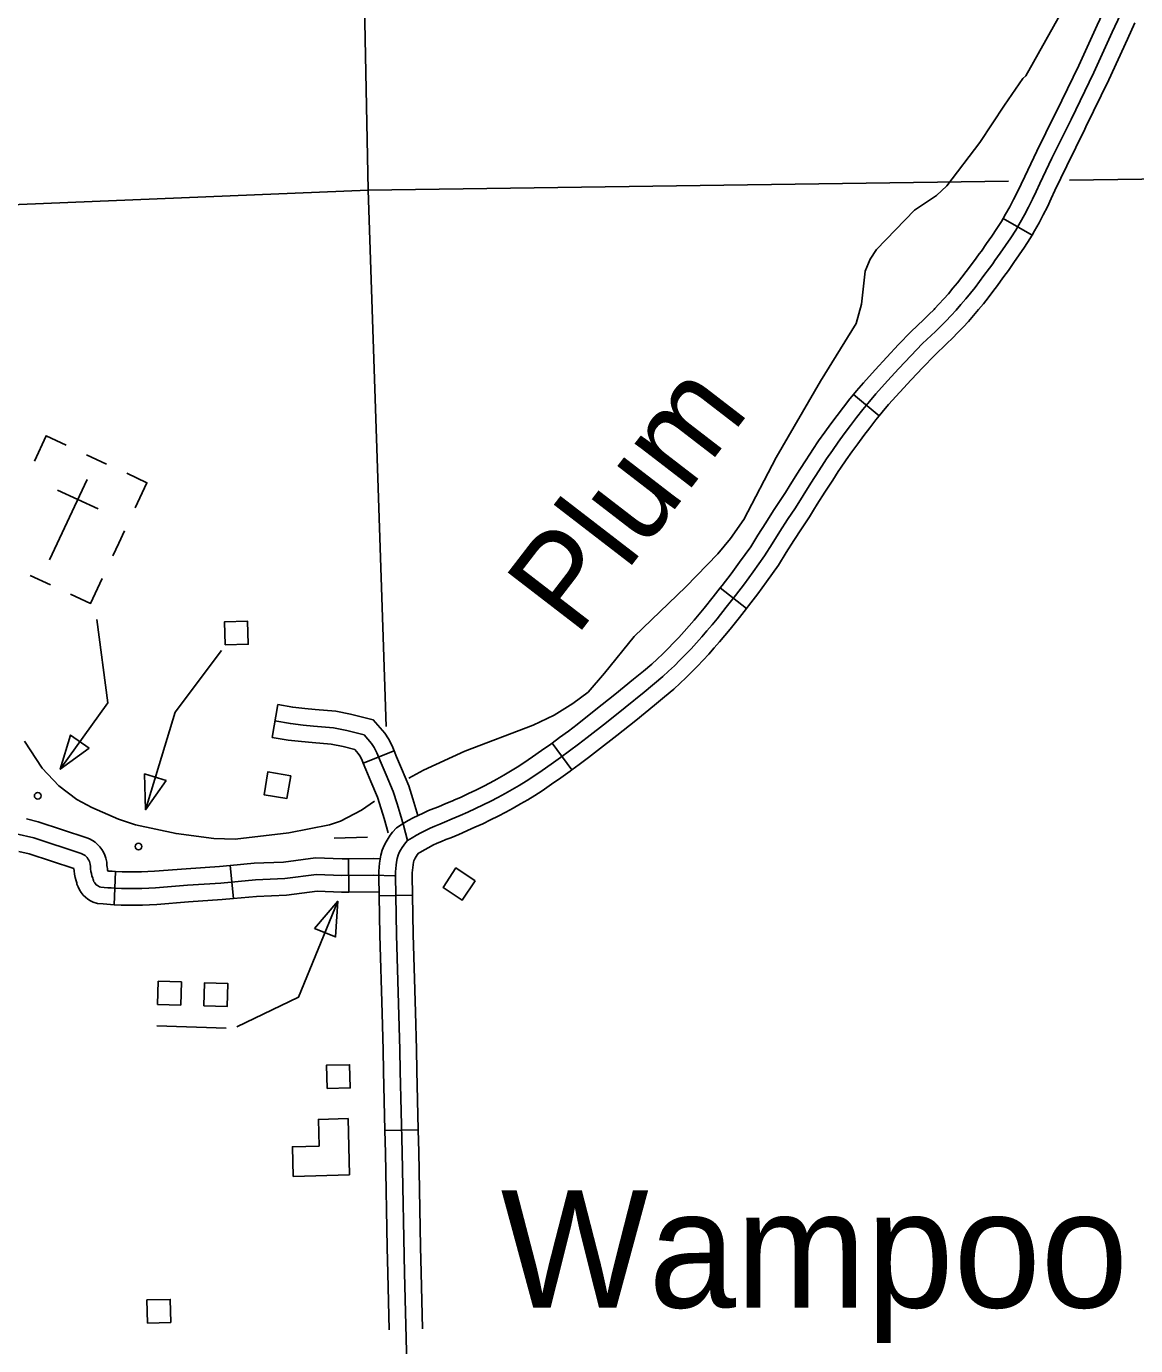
# Model space of a CAD drawing. Extents: x -19 to 366, y -4 to 359.
# Drawn here: x 166.008 to 166.954, y 178.07 to 179.195 of the extents above; entities that cross this region are included whole.
import ezdxf

# ---------------------------------------------------------------- set-up
doc = ezdxf.new("R2010")
doc.units = 0
for name, color, linetype in [('10', 7, 'Continuous'), ('21', 7, 'Continuous'), ('60', 7, 'Continuous'), ('R_Axis Annot', 7, 'Continuous'), ('R_Horz Alg Annot', 7, 'Continuous'), ('R_ROW', 7, 'Continuous'), ('R_ROW Annot', 7, 'Continuous'), ('R_Temp Easement', 7, 'Continuous'), ('Sheet Fence', 7, 'Continuous'), ('T_Indications', 7, 'Continuous')]:
    doc.layers.add(name, color=color, linetype=linetype)

msp = doc.modelspace()

# ---------------------------------------------------------------- linework, layer by layer
at = {"layer": '10'}
msp.add_lwpolyline([(166.2834, 178.2152), (166.282, 178.2633), (166.2567, 178.2626), (166.2573, 178.2398), (166.2346, 178.2392), (166.2353, 178.2139)], close=True, dxfattribs=at)
at = {"layer": '21'}
for points in [[(166.1771, 178.6672), (166.1766, 178.6869), (166.1963, 178.6875), (166.1969, 178.6678)], [(166.127, 178.5516), (166.1085, 178.5573), (166.1093, 178.5267)], [(166.2331, 178.5557), (166.2299, 178.5363), (166.2104, 178.5395), (166.2136, 178.5589)], [(166.3905, 178.466), (166.3795, 178.4496), (166.3631, 178.4605), (166.374, 178.477)], [(166.2535, 178.4255), (166.2714, 178.4182), (166.2733, 178.4487)], [(166.1195, 178.3607), (166.1201, 178.3804), (166.1399, 178.3798), (166.1393, 178.3601)], [(166.159, 178.3594), (166.1597, 178.3791), (166.1794, 178.3785), (166.1788, 178.3588)], [(166.2641, 178.289), (166.2636, 178.3087), (166.2833, 178.3092), (166.2839, 178.2895)], [(166.111, 178.0889), (166.1105, 178.1086), (166.1303, 178.1091), (166.1308, 178.0894)]]:
    msp.add_lwpolyline(points, close=True, dxfattribs=at)
for points in [[(166.1093, 178.5267), (166.1347, 178.6098), (166.1741, 178.6625)], [(166.2703, 178.5024), (166.2986, 178.5034)], [(166.1873, 178.3414), (166.2399, 178.3667), (166.2733, 178.4487)], [(166.1189, 178.3423), (166.1782, 178.3403)]]:
    msp.add_lwpolyline(points, dxfattribs=at)
msp.add_circle((166.1033, 178.4953), 0.00284, dxfattribs=at)
at = {"layer": '60'}
for p, q in [((166.0761, 178.8215), (166.059, 178.8295)), ((166.0594, 178.8084), (166.0275, 178.7397)), ((166.0343, 178.7992), (166.0688, 178.7832)), ((166.0435, 178.7741), (166.0435, 178.7741)), ((166.0435, 178.7741), (166.0435, 178.7741)), ((166.0864, 178.7541), (166.0913, 178.7647)), ((166.0864, 178.7541), (166.0813, 178.7432)), ((166.011, 178.7265), (166.0281, 178.7185))]:
    msp.add_line(p, q, dxfattribs=at)
for points in [[(166.0417, 178.8376), (166.0245, 178.8456), (166.0145, 178.8241)], [(166.0932, 178.8136), (166.1104, 178.8056), (166.1004, 178.7841)], [(166.0724, 178.724), (166.0624, 178.7026), (166.0452, 178.7106)], [(166.0365, 178.5612), (166.077, 178.6179), (166.0678, 178.6888)]]:
    msp.add_lwpolyline(points, dxfattribs=at)
msp.add_lwpolyline([(166.0612, 178.5791), (166.0454, 178.5904), (166.0365, 178.5612)], close=True, dxfattribs=at)
msp.add_circle((166.0173, 178.5386), 0.00284, dxfattribs=at)
at = {"layer": 'R_Axis Annot'}
for points in [[(166.2946, 179.2848), (166.2992, 179.0552)], [(166.8976, 179.0636), (167.3293, 179.0697)], [(166.2992, 179.0552), (166.8455, 179.0629)], [(165.2881, 179.0136), (166.2992, 179.0552)], [(166.2992, 179.0552), (166.3145, 178.5976)]]:
    msp.add_lwpolyline(points, dxfattribs=at)
at = {"layer": 'R_ROW'}
for p, q in [((166.8409, 179.031), (166.8655, 179.0167)), ((166.8031, 178.9346), (166.8031, 178.9346)), ((166.7352, 178.8627), (166.7133, 178.8807)), ((166.5996, 178.7159), (166.622, 178.6984)), ((166.4729, 178.5606), (166.4561, 178.5835)), ((166.3086, 178.4532), (166.337, 178.4537)), ((166.3419, 178.2538), (166.3135, 178.2532))]:
    msp.add_line(p, q, dxfattribs=at)
for points in [[(166.8721, 179.0608), (166.8825, 179.0823), (166.8988, 179.1153), (166.9182, 179.1554), (166.934, 179.1899), (166.9457, 179.2153)], [(166.8851, 179.1196), (166.886, 179.1215), (166.9054, 179.1614), (166.9211, 179.1958), (166.9275, 179.2097)], [(166.9105, 179.1071), (166.9115, 179.109), (166.9311, 179.1493), (166.9469, 179.1839), (166.9533, 179.1979)], [(166.8409, 179.031), (166.843, 179.0345), (166.8465, 179.0408), (166.8498, 179.0472), (166.8531, 179.0536), (166.8562, 179.0601), (166.8593, 179.0669), (166.8697, 179.0885), (166.8851, 179.1196)], [(166.8655, 179.0167), (166.8677, 179.0205), (166.8715, 179.0273), (166.8751, 179.0341), (166.8786, 179.041), (166.8819, 179.048), (166.885, 179.0548), (166.8952, 179.076), (166.9105, 179.1071)], [(166.3327, 178.5004), (166.3366, 178.5028), (166.3404, 178.505), (166.3442, 178.5071), (166.3482, 178.5091), (166.3521, 178.511), (166.3562, 178.5128), (166.3602, 178.5144), (166.3644, 178.516), (166.371, 178.5188), (166.3777, 178.5217), (166.3843, 178.5246), (166.3908, 178.5277), (166.3973, 178.5308), (166.4038, 178.534), (166.4099, 178.5372), (166.416, 178.5405), (166.422, 178.5439), (166.428, 178.5474), (166.4339, 178.551), (166.4397, 178.5547), (166.4476, 178.5601), (166.4554, 178.5656), (166.4632, 178.5711), (166.4709, 178.5768), (166.4786, 178.5825), (166.4861, 178.5883), (166.5024, 178.6011), (166.5185, 178.614), (166.5346, 178.627), (166.5505, 178.6402), (166.5555, 178.6448), (166.5604, 178.6495), (166.5652, 178.6543), (166.5699, 178.6591), (166.5746, 178.664), (166.5792, 178.669), (166.5838, 178.6741), (166.5882, 178.6792), (166.5926, 178.6844), (166.5969, 178.6896), (166.6047, 178.6995), (166.6125, 178.7094), (166.6201, 178.7194), (166.6276, 178.7295), (166.6373, 178.7431), (166.6437, 178.7535), (166.6503, 178.7639), (166.6569, 178.7741), (166.6638, 178.7843), (166.6703, 178.7948), (166.6769, 178.8052), (166.6836, 178.8156), (166.6883, 178.8229), (166.6903, 178.826), (166.6952, 178.8332), (166.7002, 178.8403), (166.7054, 178.8474), (166.7106, 178.8543), (166.7159, 178.8612), (166.7213, 178.8681), (166.7268, 178.8748), (166.7324, 178.8815), (166.7421, 178.8924), (166.752, 178.9031), (166.762, 178.9137), (166.7721, 178.9242), (166.7831, 178.9346), (166.7876, 178.939), (166.7921, 178.9435), (166.7964, 178.9481), (166.8007, 178.9527), (166.8049, 178.9575), (166.809, 178.9623), (166.813, 178.9672), (166.817, 178.9721), (166.8208, 178.9771), (166.8245, 178.9822), (166.8292, 178.9886), (166.832, 178.9924), (166.8339, 178.995), (166.8384, 179.0014), (166.8429, 179.0079), (166.8473, 179.0144), (166.8516, 179.021), (166.8554, 179.0275), (166.859, 179.034), (166.8625, 179.0406), (166.8658, 179.0473), (166.8691, 179.054), (166.8721, 179.0608)], [(166.7826, 178.9542), (166.786, 178.9578), (166.7902, 178.9623), (166.7942, 178.9668), (166.7981, 178.9714), (166.802, 178.9761), (166.8057, 178.9809), (166.8094, 178.9857), (166.8131, 178.9907), (166.8178, 178.997), (166.8205, 179.0008), (166.8223, 179.0032), (166.8268, 179.0095), (166.8311, 179.0159), (166.8355, 179.0223), (166.8395, 179.0285), (166.8409, 179.031)], [(166.8655, 179.0167), (166.8637, 179.0136), (166.8591, 179.0066), (166.8546, 178.9999), (166.8501, 178.9933), (166.8454, 178.9867), (166.8435, 178.9841), (166.8407, 178.9802), (166.836, 178.9738), (166.8322, 178.9686), (166.8282, 178.9634), (166.8241, 178.9582), (166.8199, 178.9532), (166.8156, 178.9481), (166.8112, 178.9432), (166.8068, 178.9384), (166.8031, 178.9346)], [(166.7133, 178.8807), (166.7159, 178.8839), (166.7217, 178.8908), (166.7316, 178.9019), (166.7416, 178.9128), (166.7517, 178.9235), (166.7621, 178.9343), (166.7732, 178.9448), (166.7776, 178.9491), (166.7819, 178.9534), (166.7826, 178.9542)], [(166.8031, 178.9346), (166.8022, 178.9336), (166.7976, 178.9289), (166.7929, 178.9244), (166.7822, 178.9141), (166.7723, 178.9039), (166.7624, 178.8934), (166.7527, 178.8828), (166.7432, 178.8722), (166.7377, 178.8657), (166.7352, 178.8627)], [(166.6551, 178.7972), (166.6582, 178.8023), (166.6649, 178.8129), (166.6716, 178.8234), (166.6764, 178.8307), (166.6785, 178.8339), (166.6835, 178.8413), (166.6887, 178.8486), (166.6939, 178.8558), (166.6992, 178.8629), (166.7047, 178.87), (166.7102, 178.877), (166.7133, 178.8807)], [(166.6792, 178.7822), (166.6823, 178.7873), (166.6888, 178.7976), (166.6955, 178.8079), (166.7002, 178.8151), (166.7021, 178.8181), (166.7069, 178.8251), (166.7118, 178.832), (166.7168, 178.8389), (166.7219, 178.8458), (166.7271, 178.8525), (166.7323, 178.8591), (166.7352, 178.8627)], [(166.5996, 178.7159), (166.6013, 178.718), (166.6088, 178.7279), (166.6161, 178.7379), (166.6255, 178.7509), (166.6317, 178.761), (166.6383, 178.7715), (166.6451, 178.7819), (166.6518, 178.792), (166.6551, 178.7972)], [(166.622, 178.6984), (166.6237, 178.7007), (166.6315, 178.7108), (166.6391, 178.7211), (166.6492, 178.7352), (166.6558, 178.746), (166.6622, 178.7562), (166.6688, 178.7663), (166.6757, 178.7766), (166.6792, 178.7822)], [(166.534, 178.6449), (166.5412, 178.6509), (166.5457, 178.6551), (166.5505, 178.6597), (166.5551, 178.6643), (166.5597, 178.669), (166.5643, 178.6737), (166.5687, 178.6786), (166.5731, 178.6834), (166.5774, 178.6884), (166.5816, 178.6935), (166.5858, 178.6986), (166.5936, 178.7083), (166.5996, 178.7159)], [(166.622, 178.6984), (166.6159, 178.6906), (166.6079, 178.6807), (166.6035, 178.6753), (166.599, 178.67), (166.5944, 178.6647), (166.5898, 178.6595), (166.585, 178.6543), (166.5802, 178.6492), (166.5753, 178.6442), (166.5703, 178.6393), (166.5653, 178.6345), (166.5599, 178.6295), (166.552, 178.623)], [(166.4561, 178.5835), (166.4624, 178.5882), (166.47, 178.5938), (166.4774, 178.5995), (166.4935, 178.6122), (166.5096, 178.6251), (166.5256, 178.638), (166.534, 178.6449)], [(166.552, 178.623), (166.5436, 178.616), (166.5274, 178.6029), (166.5112, 178.59), (166.4948, 178.5771), (166.4871, 178.5712), (166.4793, 178.5654), (166.4729, 178.5606)], [(166.3724, 178.5349), (166.3784, 178.5375), (166.3847, 178.5405), (166.3911, 178.5435), (166.3974, 178.5466), (166.4033, 178.5497), (166.4091, 178.5529), (166.4149, 178.5562), (166.4207, 178.5596), (166.4264, 178.563), (166.4319, 178.5666), (166.4395, 178.5718), (166.4472, 178.5772), (166.4549, 178.5826), (166.4561, 178.5835)], [(166.384, 178.5089), (166.3902, 178.5117), (166.3969, 178.5148), (166.4035, 178.518), (166.4102, 178.5213), (166.4166, 178.5246), (166.4229, 178.5281), (166.4291, 178.5316), (166.4353, 178.5352), (166.4414, 178.5389), (166.4475, 178.5428), (166.4557, 178.5484), (166.4636, 178.554), (166.4715, 178.5596), (166.4729, 178.5606)], [(166.3086, 178.4532), (166.3083, 178.47), (166.3082, 178.4708), (166.3084, 178.4744), (166.3086, 178.4778), (166.309, 178.4811), (166.3095, 178.4845), (166.3101, 178.4878), (166.3111, 178.4923), (166.3129, 178.4963), (166.3145, 178.4992), (166.3162, 178.5021), (166.3181, 178.5049), (166.3201, 178.5075), (166.3234, 178.5113), (166.3292, 178.515), (166.3334, 178.5174), (166.3376, 178.5197), (166.3419, 178.5219), (166.3462, 178.5239), (166.3506, 178.5259), (166.3551, 178.5277), (166.3591, 178.5292), (166.3655, 178.5319), (166.3719, 178.5347), (166.3724, 178.5349)], [(166.337, 178.4537), (166.3367, 178.4707), (166.3367, 178.4707), (166.3367, 178.4728), (166.3369, 178.4751), (166.3372, 178.4775), (166.3375, 178.4798), (166.338, 178.4821), (166.3382, 178.4832), (166.3385, 178.4838), (166.3393, 178.4854), (166.3402, 178.4868), (166.3411, 178.4882), (166.3421, 178.4896), (166.3439, 178.4906), (166.3473, 178.4926), (166.3509, 178.4946), (166.3544, 178.4964), (166.358, 178.4981), (166.3617, 178.4997), (166.3654, 178.5012), (166.3696, 178.5028), (166.3766, 178.5057), (166.3834, 178.5087), (166.384, 178.5089)], [(166.3225, 178.4703), (166.3224, 178.4708), (166.3226, 178.4736), (166.3228, 178.4765), (166.3231, 178.4793), (166.3235, 178.4821), (166.324, 178.485), (166.3247, 178.4878), (166.3257, 178.4901), (166.3269, 178.4923), (166.3282, 178.4945), (166.3296, 178.4965), (166.3311, 178.4985), (166.3327, 178.5004)], [(166.3266, 178.3039), (166.3263, 178.3219), (166.3234, 178.4199), (166.3225, 178.4703)], [(166.3112, 178.3531), (166.3092, 178.4196), (166.3086, 178.4532)], [(166.337, 178.4537), (166.3376, 178.4202), (166.3396, 178.3539)], [(166.3135, 178.2532), (166.3124, 178.3037), (166.3121, 178.3216), (166.3112, 178.3531)], [(166.3396, 178.3539), (166.3405, 178.3223), (166.3408, 178.3042), (166.3419, 178.2538)], [(166.3321, 178.0535), (166.3301, 178.1317), (166.3281, 178.2345), (166.3266, 178.3039)], [(166.3154, 178.1532), (166.3139, 178.2342), (166.3135, 178.2532)], [(166.3438, 178.1538), (166.3423, 178.2348), (166.3419, 178.2538)], [(166.3171, 178.0831), (166.3159, 178.1314), (166.3154, 178.1532)], [(166.3455, 178.0839), (166.3443, 178.132), (166.3438, 178.1538)]]:
    msp.add_lwpolyline(points, dxfattribs=at)
at = {"layer": 'R_ROW Annot'}
for p, q in [((166.2172, 178.5884), (166.2222, 178.6164)), ((166.295, 178.5663), (166.3214, 178.5768)), ((166.2827, 178.4565), (166.2824, 178.4849)), ((166.1842, 178.4509), (166.1816, 178.4791))]:
    msp.add_line(p, q, dxfattribs=at)
for points in [[(166.2222, 178.6164), (166.2349, 178.6141), (166.2451, 178.6131), (166.254, 178.6123), (166.2715, 178.6107), (166.2841, 178.6082), (166.3035, 178.6033), (166.3134, 178.5919), (166.3165, 178.5872), (166.3197, 178.5812), (166.3214, 178.5768)], [(166.2197, 178.6024), (166.2329, 178.6001), (166.2438, 178.5989), (166.2527, 178.5981), (166.2695, 178.5966), (166.281, 178.5944), (166.2957, 178.5906)], [(166.2172, 178.5884), (166.231, 178.586), (166.2424, 178.5848), (166.2515, 178.584), (166.2675, 178.5825), (166.2778, 178.5805), (166.2878, 178.578), (166.2908, 178.5746), (166.2921, 178.5726), (166.2938, 178.5694), (166.295, 178.5663)], [(166.2957, 178.5906), (166.3021, 178.5832), (166.3043, 178.5799), (166.3067, 178.5753), (166.3102, 178.5665), (166.3146, 178.5564), (166.3206, 178.5423), (166.3238, 178.5317), (166.3265, 178.5233), (166.3293, 178.5135), (166.3327, 178.5004)], [(166.3214, 178.5768), (166.3233, 178.5719), (166.3276, 178.562), (166.3339, 178.5472), (166.3374, 178.5359), (166.34, 178.5274), (166.3417, 178.5219)], [(166.295, 178.5663), (166.2971, 178.561), (166.3015, 178.5507), (166.3072, 178.5374), (166.3102, 178.5275), (166.3129, 178.5191), (166.3164, 178.507)], [(166.1816, 178.4791), (166.202, 178.4811), (166.2269, 178.4821), (166.2544, 178.4857), (166.277, 178.4848), (166.2824, 178.4849)], [(166.2824, 178.4849), (166.304, 178.4851), (166.3094, 178.4849)], [(166.0831, 178.4599), (166.0889, 178.4596), (166.0947, 178.4595), (166.1005, 178.4595), (166.1062, 178.4596), (166.112, 178.4598), (166.1178, 178.4602), (166.145, 178.4623), (166.1735, 178.4641), (166.203, 178.4669), (166.2281, 178.4679), (166.2551, 178.4715)], [(166.0838, 178.4741), (166.0894, 178.4738), (166.0949, 178.4737), (166.1003, 178.4737), (166.1058, 178.4738), (166.1113, 178.474), (166.1168, 178.4744), (166.144, 178.4764), (166.1724, 178.4783), (166.1816, 178.4791)], [(166.2551, 178.4715), (166.2767, 178.4706), (166.3038, 178.4709), (166.3217, 178.4703)], [(166.0824, 178.4457), (166.0884, 178.4454), (166.0945, 178.4453), (166.1006, 178.4453), (166.1067, 178.4454), (166.1127, 178.4456), (166.1188, 178.446), (166.146, 178.4481), (166.1747, 178.45), (166.1842, 178.4509)], [(166.1842, 178.4509), (166.2039, 178.4527), (166.2294, 178.4537), (166.2557, 178.4572), (166.2765, 178.4564), (166.2827, 178.4565)], [(166.2827, 178.4565), (166.3085, 178.4567)]]:
    msp.add_lwpolyline(points, dxfattribs=at)
at = {"layer": 'R_Temp Easement'}
for points in [[(166.8603, 179.1527), (166.9009, 179.2253), (166.9328, 179.2918), (166.9605, 179.3653), (166.9688, 179.3845), (166.9842, 179.4038), (167.0024, 179.4315), (167.0163, 179.4549), (167.0328, 179.4772)], [(166.7273, 178.9963), (166.7329, 179.0046), (166.7653, 179.0381), (166.7841, 179.0506), (166.7928, 179.0588), (166.8211, 179.0958), (166.8419, 179.1277), (166.8578, 179.1503), (166.8603, 179.1527)], [(166.334, 178.5537), (166.3465, 178.5603), (166.3818, 178.5766), (166.4399, 178.5989), (166.458, 178.6074), (166.4738, 178.6173), (166.4868, 178.627), (166.5009, 178.6431), (166.526, 178.6744), (166.5702, 178.7169), (166.5976, 178.745), (166.6082, 178.758), (166.6197, 178.7741), (166.6472, 178.827), (166.685, 178.8921), (166.7156, 178.9415), (166.72, 178.9579), (166.7232, 178.9861), (166.7273, 178.9963)], [(166.006, 178.5851), (166.021, 178.5622), (166.0353, 178.5472), (166.0507, 178.5353), (166.0634, 178.5287), (166.0862, 178.5187), (166.1007, 178.5138), (166.1353, 178.5064), (166.1676, 178.5022), (166.1858, 178.5016), (166.2314, 178.507), (166.2661, 178.5139), (166.2756, 178.517), (166.2935, 178.5264), (166.3045, 178.5341)]]:
    msp.add_lwpolyline(points, dxfattribs=at)
at = {"layer": 'Sheet Fence'}
for points in [[(176.1271, 2.4436), (175.8876, 11.0613), (175.6472, 19.6792), (175.4061, 28.2972), (175.164, 36.9153), (174.9212, 45.5335), (174.6775, 54.1519), (174.433, 62.7704), (174.1876, 71.389), (173.9414, 80.0077), (173.6944, 88.6266), (173.4466, 97.2456), (173.1979, 105.8647), (172.9484, 114.484), (172.6981, 123.1034), (172.447, 131.7229), (172.195, 140.3425), (171.9422, 148.9623), (171.6886, 157.5822), (171.4342, 166.2022), (171.179, 174.8224), (170.9229, 183.4427), (170.666, 192.0631), (170.4084, 200.6837), (170.1499, 209.3044), (169.8906, 217.9252), (169.6305, 226.5461), (169.3695, 235.1672), (169.1078, 243.7884), (168.8453, 252.4098), (168.5819, 261.0312), (168.3178, 269.6528), (168.0528, 278.2746), (167.7871, 286.8964), (167.5205, 295.5185), (167.2532, 304.1406), (166.985, 312.7629), (166.7161, 321.3853), (166.4463, 330.0078), (166.1758, 338.6305), (165.9044, 347.2533)], [(168.7902, 2.2442), (168.5607, 10.8615), (168.3304, 19.479), (168.0993, 28.0965), (167.8673, 36.7142), (167.6346, 45.3321), (167.4011, 53.95), (167.1668, 62.5681), (166.9316, 71.1863), (166.6957, 79.8047), (166.459, 88.4232), (166.2215, 97.0418), (165.9832, 105.6605), (165.7441, 114.2794), (165.5043, 122.8984), (165.2636, 131.5176), (165.0221, 140.1368), (164.7799, 148.7563), (164.5369, 157.3758), (164.2931, 165.9955), (164.0485, 174.6153), (163.8031, 183.2352), (163.5569, 191.8553), (163.31, 200.4755), (163.0623, 209.0959), (162.8138, 217.7164), (162.5645, 226.337), (162.3145, 234.9577), (162.0637, 243.5786), (161.8121, 252.1997), (161.5597, 260.8208), (161.3066, 269.4421), (161.0527, 278.0636), (160.798, 286.6851), (160.5426, 295.3068), (160.2864, 303.9287), (160.0294, 312.5507), (159.7717, 321.1728), (159.5132, 329.7951), (159.2539, 338.4175), (158.9939, 347.04)], [(0, 172.2839), (7.1335, 172.2883), (14.267, 172.3015), (21.4005, 172.3236), (28.5339, 172.3544), (35.6673, 172.3941), (42.8006, 172.4426), (49.9339, 172.4999), (57.0671, 172.566), (64.2002, 172.6409), (71.3332, 172.7246), (78.4661, 172.8172), (85.5989, 172.9186), (92.7315, 173.0287), (99.8641, 173.1477), (106.9964, 173.2755), (114.1286, 173.4122), (121.2606, 173.5576), (128.3925, 173.7119), (135.5241, 173.8749), (142.6555, 174.0468), (149.7867, 174.2275), (156.9177, 174.417), (164.0485, 174.6153), (171.179, 174.8224), (178.3092, 175.0383), (185.4392, 175.2631), (192.5688, 175.4966), (199.6982, 175.739), (206.8273, 175.9902), (213.9561, 176.2502), (221.0845, 176.5189), (228.2126, 176.7965), (235.3404, 177.083), (242.4677, 177.3782), (249.5948, 177.6822), (256.7214, 177.995), (263.8476, 178.3167), (270.9735, 178.6471), (278.0989, 178.9863), (285.2239, 179.3344), (292.3485, 179.6912), (299.4726, 180.0569), (306.5963, 180.4314), (313.7195, 180.8146), (320.8422, 181.2067), (327.9644, 181.6076), (335.0862, 182.0172), (342.2074, 182.4357)]]:
    msp.add_spline(points, degree=3, dxfattribs=at)
at = {"layer": 'T_Indications'}
msp.add_line((166.0838, 178.4741), (166.0824, 178.4457), dxfattribs=at)
for points in [[(166.0838, 178.4741), (166.0809, 178.4742), (166.078, 178.4744), (166.0772, 178.4745), (166.0769, 178.4754), (166.0767, 178.4766), (166.0765, 178.4778), (166.0764, 178.4791), (166.0763, 178.482), (166.0755, 178.4853), (166.0746, 178.488), (166.0735, 178.4904), (166.072, 178.4928), (166.0704, 178.495), (166.0684, 178.4971), (166.0663, 178.4989), (166.064, 178.5005), (166.0615, 178.5018), (166.0592, 178.5027), (166.0178, 178.5163), (166.0076, 178.5188)], [(166.0831, 178.4599), (166.0801, 178.4601), (166.0771, 178.4602), (166.0741, 178.4604), (166.0711, 178.4607), (166.0701, 178.461), (166.0691, 178.4615), (166.0682, 178.4621), (166.0673, 178.4627), (166.0666, 178.4635), (166.0659, 178.4643), (166.0653, 178.4652), (166.0649, 178.4662), (166.0645, 178.4672), (166.0642, 178.4683), (166.0636, 178.4702), (166.0631, 178.4722), (166.0627, 178.4741), (166.0624, 178.4762), (166.0622, 178.4782), (166.0621, 178.4802), (166.0618, 178.4814), (166.0614, 178.4826), (166.0609, 178.4838), (166.0602, 178.4849), (166.0595, 178.4859), (166.0586, 178.4868), (166.0577, 178.4876), (166.0566, 178.4883), (166.0555, 178.4889), (166.0543, 178.4894), (166.0139, 178.5027), (165.999, 178.5062)], [(166.0824, 178.4457), (166.0793, 178.4459), (166.0762, 178.4461), (166.073, 178.4463), (166.0682, 178.4467), (166.0647, 178.4478), (166.0623, 178.449), (166.0601, 178.4504), (166.058, 178.452), (166.056, 178.4539), (166.0544, 178.456), (166.0529, 178.4583), (166.0517, 178.4608), (166.0508, 178.4632), (166.0506, 178.4644), (166.05, 178.4661), (166.0493, 178.4689), (166.0487, 178.4717), (166.0483, 178.4745), (166.0481, 178.4765), (166.01, 178.489), (166.0011, 178.4911)]]:
    msp.add_lwpolyline(points, dxfattribs=at)

# ---------------------------------------------------------------- texts
at = {"layer": 'R_Horz Alg Annot'}
msp.add_text('Wampoo', height=0.1, dxfattribs=at).set_placement((166.4123, 178.1021))
at = {"layer": 'R_Temp Easement'}
msp.add_text('Plum', height=0.08, rotation=52.3929, dxfattribs=at).set_placement((166.4763, 178.6732))

doc.saveas('drawing.dxf')
